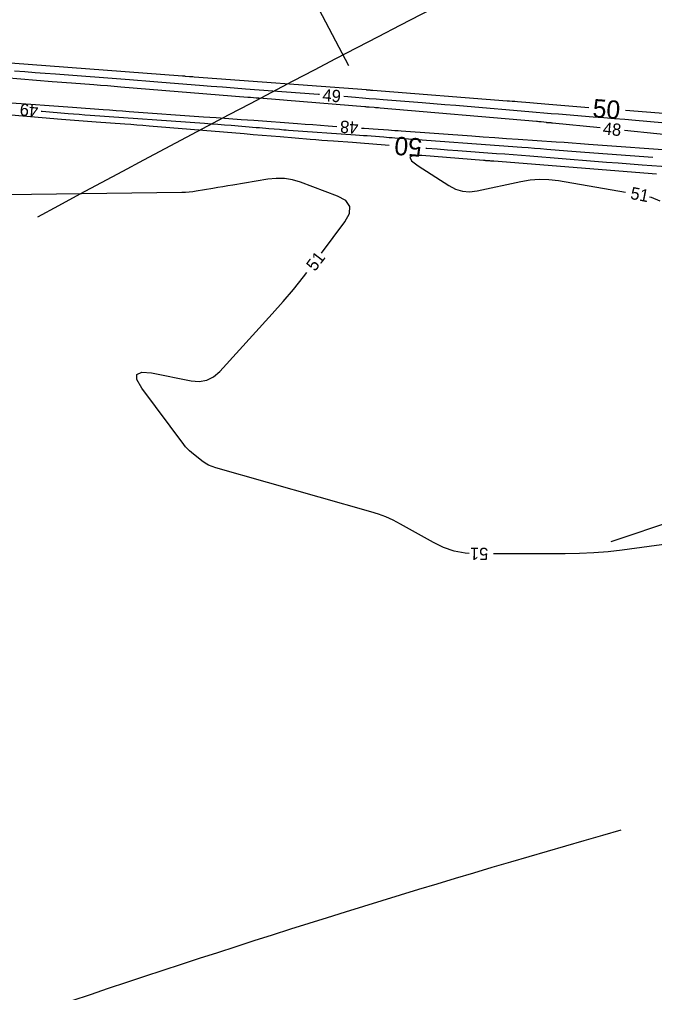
# Model space of a CAD drawing. Extents: x 2384780 to 2405861, y 547869 to 573706.
# Drawn here: x 2393009.2 to 2393112.8, y 553671.3 to 553830.1 of the extents above; entities that cross this region are included whole.
import ezdxf

# ---------------------------------------------------------------- set-up
doc = ezdxf.new("R2010")
doc.units = 0
for name, color, linetype in [('Old_Level_44', 7, 'Continuous'), ('Old_Level_5', 7, 'Continuous'), ('Old_Level_60', 7, 'Continuous'), ('Old_Level_61', 7, 'Continuous'), ('Prop Ditch Text', 7, 'Continuous'), ('Sheet Plan CELL', 7, 'Continuous')]:
    doc.layers.add(name, color=color, linetype=linetype)

msp = doc.modelspace()

# ---------------------------------------------------------------- linework, layer by layer
at = {"layer": 'Old_Level_44'}
msp.add_line((2393105.75534, 553744.92977), (2393189.86307, 553773.24951), dxfattribs=at)
at = {"layer": 'Old_Level_5'}
msp.add_arc((2394828.31077, 550434.91596), 3822, 110.82846389, 118.37122222, dxfattribs=at)
at = {"layer": 'Old_Level_60'}
for points in [[(2393103.9225, 553812.39825), (2393096.1475, 553813.1895), (2393096.0515, 553813.199), (2393095.95525, 553813.20725), (2393095.859, 553813.2145), (2393095.7625, 553813.221), (2393095.4475, 553813.2405), (2393095.38, 553813.24525), (2393095.31275, 553813.25075), (2393095.2455, 553813.2575), (2393095.17825, 553813.265), (2393094.297, 553813.371), (2393094.10825, 553813.39275), (2393093.919, 553813.41325), (2393093.72975, 553813.43175), (2393093.5405, 553813.449), (2393068.0595, 553815.6365), (2393067.812, 553815.6575), (2393067.5645, 553815.67825), (2393067.31675, 553815.69825), (2393067.06925, 553815.718), (2393066.26025, 553815.78125), (2393066.087, 553815.795), (2393065.9135, 553815.80875), (2393065.74025, 553815.82275), (2393065.567, 553815.837), (2393052.923, 553816.881), (2393052.2845, 553816.933), (2393051.64575, 553816.984), (2393051.00675, 553817.03375), (2393050.36775, 553817.0825), (2393048.2805, 553817.2395), (2393047.83325, 553817.2735), (2393047.386, 553817.308), (2393046.93875, 553817.3435), (2393046.49175, 553817.3795), (2393025.798, 553819.06775), (2393024.68575, 553819.1575), (2393023.5735, 553819.2455), (2393022.461, 553819.332), (2393021.34825, 553819.4165), (2393017.7135, 553819.68975), (2393016.93475, 553819.749), (2393016.156, 553819.80925), (2393015.37725, 553819.8705), (2393014.59875, 553819.93275), (2393004.276, 553820.76725)], [(2393058.16575, 553817.83075), (2393058.02275, 553817.84175), (2393057.23725, 553817.9015), (2393046.13075, 553818.7365), (2393044.2485, 553818.8795), (2393042.36675, 553819.0255), (2393040.485, 553819.1745), (2393038.6035, 553819.3265), (2393032.45775, 553819.828), (2393031.14075, 553819.93425), (2393029.8235, 553820.0385), (2393028.506, 553820.14075), (2393027.1885, 553820.241), (2393015.13175, 553821.14775), (2393013.45775, 553821.27475), (2393011.78375, 553821.40425), (2393010.11025, 553821.536), (2393008.43675, 553821.67)], [(2392994.5115, 553817.437), (2393011.82775, 553816.2075), (2393013.3475, 553816.09925), (2393014.867, 553815.99), (2393016.3865, 553815.88025), (2393017.906, 553815.7695), (2393022.8695, 553815.40675), (2393023.933, 553815.32925), (2393024.99675, 553815.25225), (2393026.0605, 553815.176), (2393027.124, 553815.1), (2393039.24475, 553814.2375), (2393041.3045, 553814.0905), (2393043.36425, 553813.942), (2393045.424, 553813.7925), (2393047.4835, 553813.64175), (2393054.59025, 553813.11975), (2393055.8425, 553813.028), (2393057.09475, 553812.937), (2393058.34725, 553812.84675), (2393059.5995, 553812.757), (2393061.01225, 553812.65625)], [(2393123.19825, 553812.44125), (2393109.7135, 553813.60525), (2393107.98575, 553813.75275), (2393106.25775, 553813.89725), (2393104.5295, 553814.03875), (2393102.801, 553814.17725), (2393097.154, 553814.62425), (2393095.944, 553814.721), (2393094.73425, 553814.81975), (2393093.5245, 553814.92075), (2393092.31525, 553815.0235), (2393082.2755, 553815.8855), (2393080.43125, 553816.042), (2393078.5865, 553816.19525), (2393076.74175, 553816.345), (2393074.8965, 553816.49125), (2393068.52875, 553816.99025), (2393067.407, 553817.07875), (2393066.28525, 553817.1685), (2393065.1635, 553817.25925), (2393064.042, 553817.35125), (2393062.15275, 553817.50725)], [(2393012.79925, 553815.14275), (2393012.92825, 553815.13225), (2393017.163, 553814.77625), (2393018.07075, 553814.70125), (2393018.9785, 553814.62925), (2393019.8865, 553814.56025), (2393020.79475, 553814.494), (2393039.3965, 553813.1665), (2393040.49275, 553813.0865), (2393041.589, 553813.0035), (2393042.68475, 553812.917), (2393043.7805, 553812.8275), (2393047.85125, 553812.4885), (2393048.372, 553812.44525), (2393048.89275, 553812.40175), (2393049.4135, 553812.3585), (2393049.93425, 553812.31525), (2393051.63575, 553812.1735), (2393052.00025, 553812.14375), (2393052.365, 553812.115), (2393052.72975, 553812.0875), (2393053.09475, 553812.06125), (2393064.063, 553811.2855), (2393064.697, 553811.23975), (2393065.331, 553811.19275), (2393065.965, 553811.144), (2393066.59875, 553811.09375), (2393068.669, 553810.9275), (2393069.1125, 553810.89225), (2393069.55625, 553810.85775), (2393070, 553810.824), (2393070.44375, 553810.791), (2393091.164, 553809.2665), (2393092.188, 553809.19025), (2393093.21175, 553809.1125), (2393094.2355, 553809.03325), (2393095.25925, 553808.9525), (2393098.60275, 553808.6855), (2393099.31925, 553808.62875), (2393100.03575, 553808.57325), (2393100.7525, 553808.5185), (2393101.46925, 553808.46525), (2393112.51725, 553807.64875)], [(2393065.00225, 553812.3725), (2393065.4445, 553812.34175), (2393066.197, 553812.29), (2393066.9495, 553812.239), (2393069.408, 553812.074), (2393069.93475, 553812.03825), (2393070.4615, 553812.00175), (2393070.988, 553811.96475), (2393071.51475, 553811.927), (2393082.997, 553811.09525), (2393084.8895, 553810.9595), (2393086.782, 553810.826), (2393088.6745, 553810.695), (2393090.5675, 553810.56625), (2393096.751, 553810.15), (2393098.076, 553810.05975), (2393099.401, 553809.9675), (2393100.72575, 553809.87325), (2393102.05025, 553809.777), (2393117.19675, 553808.6645)], [(2393118.44525, 553810.92), (2393107.902, 553811.99325)], [(2393113.12675, 553804.84375), (2393086.62925, 553806.959), (2393086.46075, 553806.9725), (2393086.2925, 553806.9855), (2393086.124, 553806.99825), (2393085.9555, 553807.01075), (2393085.40525, 553807.05125), (2393085.28725, 553807.06), (2393085.1695, 553807.069), (2393085.0515, 553807.07825), (2393084.9335, 553807.0875), (2393074.84525, 553807.898), (2393073.4515, 553807.90175), (2393072.8915, 553807.62225), (2393073.165, 553807.05925), (2393074.27225, 553806.21275), (2393079.251, 553802.985), (2393080.33975, 553802.41325), (2393081.47275, 553802.08075), (2393082.64975, 553801.98825), (2393083.871, 553802.135), (2393091.002, 553803.665), (2393092.53175, 553803.91925), (2393094.0645, 553804.0265), (2393095.60075, 553803.98625), (2393097.14, 553803.79875), (2393108.087, 553801.94425)], [(2393058.5205, 553791.987), (2393062.327, 553797.057), (2393063.07825, 553798.42475), (2393063.122, 553799.58525), (2393062.4585, 553800.53825), (2393061.08775, 553801.284), (2393055.05875, 553803.52825), (2393053.75825, 553803.9205), (2393052.441, 553804.1355), (2393051.107, 553804.1735), (2393049.75575, 553804.03425), (2393044.058, 553803.07875), (2393043.2335, 553802.9405), (2393042.409, 553802.80225), (2393041.5845, 553802.664), (2393040.76, 553802.52575), (2393038.0665, 553802.07425), (2393037.4885, 553801.9885), (2393036.90825, 553801.92525), (2393036.32625, 553801.88425), (2393035.742, 553801.8655), (2393002.97475, 553801.43925)], [(2393112.01075, 553801.18025), (2393112.262, 553801.118), (2393113.665, 553800.52325)], [(2393082.55975, 553742.98425), (2393081.94375, 553743.0225), (2393080.149, 553743.36925), (2393078.4145, 553743.94725), (2393076.74075, 553744.75625), (2393071.37225, 553747.77675), (2393070.20675, 553748.388), (2393069.0115, 553748.92725), (2393067.786, 553749.39425), (2393066.53075, 553749.789), (2393041.259, 553756.92775), (2393040.64425, 553757.13425), (2393040.059, 553757.39825), (2393039.503, 553757.71975), (2393038.9765, 553758.0985), (2393037.30475, 553759.4295), (2393036.95725, 553759.725), (2393036.631, 553760.04125), (2393036.32625, 553760.378), (2393036.04275, 553760.7355), (2393029.20075, 553769.961), (2393028.3955, 553771.33125), (2393028.38625, 553772.19725), (2393029.17325, 553772.559), (2393030.756, 553772.4165), (2393037.22675, 553771.12725), (2393038.559, 553771.01625), (2393039.78225, 553771.23575), (2393040.89675, 553771.786), (2393041.9025, 553772.66675), (2393050.47725, 553782.09575), (2393052.22225, 553784.06025), (2393053.9195, 553786.064), (2393055.56925, 553788.10725), (2393056.1025, 553788.8005)], [(2393118.35625, 553744.98425), (2393107.56, 553743.53025), (2393105.24375, 553743.2575), (2393102.9225, 553743.06275), (2393100.596, 553742.946), (2393098.26425, 553742.907), (2393086.55725, 553742.907)]]:
    msp.add_lwpolyline(points, dxfattribs=at)
at = {"layer": 'Old_Level_61'}
for points in [[(2393102.12125, 553815.70725), (2393094.91725, 553816.2775), (2393094.3045, 553816.3265), (2393093.692, 553816.37675), (2393093.07975, 553816.42775), (2393092.46725, 553816.47975), (2393090.467, 553816.6515), (2393090.03825, 553816.688), (2393089.60975, 553816.7235), (2393089.18075, 553816.75825), (2393088.752, 553816.79225), (2393066.86225, 553818.50775), (2393066.7595, 553818.51575), (2393066.6565, 553818.524), (2393066.5535, 553818.5325), (2393066.45075, 553818.54075), (2393066.11475, 553818.5685), (2393066.0425, 553818.5745), (2393065.9705, 553818.58025), (2393065.8985, 553818.58575), (2393065.8265, 553818.59125), (2393037.7285, 553820.70375), (2393037.5375, 553820.71825), (2393037.3465, 553820.73325), (2393037.15575, 553820.74825), (2393036.96475, 553820.76375), (2393036.341, 553820.8145), (2393036.2075, 553820.82525), (2393036.07375, 553820.836), (2393035.94, 553820.84625), (2393035.80625, 553820.8565), (2393007.783, 553822.96425)], [(2392999.0125, 553815.2735), (2393016.08575, 553813.83825), (2393017.504, 553813.72125), (2393018.92275, 553813.60875), (2393020.3415, 553813.50075), (2393021.76075, 553813.39725), (2393026.39775, 553813.06625), (2393027.39125, 553812.994), (2393028.3845, 553812.91875), (2393029.3775, 553812.8405), (2393030.37025, 553812.75925), (2393045.908, 553811.4655), (2393047.3655, 553811.34425), (2393048.823, 553811.22275), (2393050.2805, 553811.1015), (2393051.738, 553810.98), (2393056.642, 553810.57175), (2393057.59075, 553810.49425), (2393058.53975, 553810.41975), (2393059.48925, 553810.34825), (2393060.4385, 553810.2795), (2393063.5405, 553810.06), (2393064.20525, 553810.01225), (2393064.86975, 553809.963), (2393065.53425, 553809.912), (2393066.1985, 553809.85925), (2393069.5165, 553809.59275)], [(2393114.92025, 553814.694), (2393108.1025, 553815.23375)], [(2393075.49725, 553809.1135), (2393075.68825, 553809.0985), (2393077.36325, 553808.968), (2393079.03825, 553808.8405), (2393080.71375, 553808.716), (2393087.04075, 553808.2505), (2393088.3965, 553808.1495), (2393089.752, 553808.04675), (2393091.10725, 553807.94175), (2393092.4625, 553807.8345), (2393103.0135, 553806.99225), (2393104.955, 553806.83875), (2393106.89675, 553806.688), (2393108.83875, 553806.54025), (2393110.781, 553806.39525), (2393117.12575, 553805.9265)]]:
    msp.add_lwpolyline(points, dxfattribs=at)
at = {"layer": 'Prop Ditch Text'}
msp.add_arc((2393629.50108, 551860.70518), 1909.88802, 105.86765247, 108.86760704, dxfattribs=at)
at = {"layer": 'Sheet Plan CELL'}
msp.add_line((2393062.93675, 553822.519), (2393054.1195, 553839.43775), dxfattribs=at)

# ---------------------------------------------------------------- texts
at = {"layer": 'Old_Level_60'}
for s, rotation, p in [('49', 355.36395, (2393058.60325, 553816.7945)), ('49', 175.4817556, (2393012.36025, 553816.185)), ('48', 175.93215, (2393064.578, 553813.40475)), ('48', 354.1881806, (2393104.315, 553811.353)), ('51', 348.9814944, (2393108.75475, 553800.8455)), ('51', 52.8061972, (2393057.431, 553788.88)), ('51', 178.8935139, (2393085.71025, 553743.885))]:
    msp.add_text(s, height=2, rotation=rotation, dxfattribs=at).set_placement(p)
at = {"layer": 'Old_Level_61'}
for rotation, p in [(355.4736333, (2393102.63875, 553814.16175)), (175.4188833, (2393074.981, 553810.659))]:
    msp.add_text('50', height=3, rotation=rotation, dxfattribs=at).set_placement(p)

doc.saveas('drawing.dxf')
